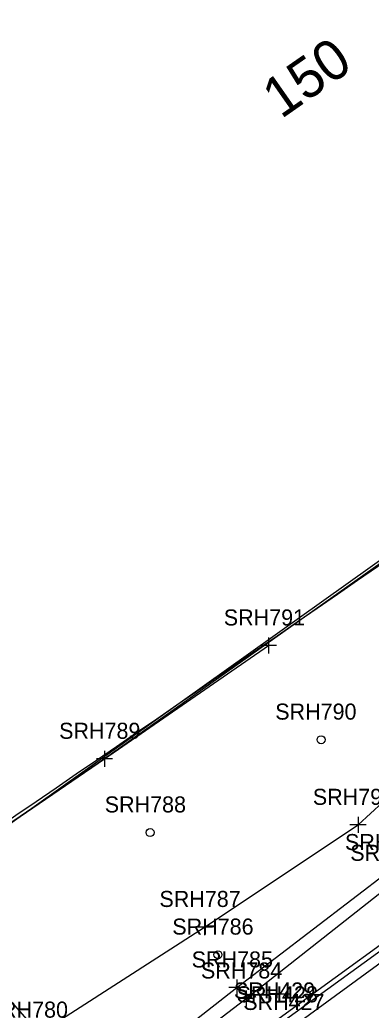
# Model space of a CAD drawing. Extents: x 941041 to 969446, y 397014 to 416764.
# Drawn here: x 950716.5 to 950803.9, y 402575.1 to 402821.6 of the extents above; entities that cross this region are included whole.
import ezdxf

# ---------------------------------------------------------------- set-up
doc = ezdxf.new("R2010")
doc.units = 0
for name, color, linetype in [('SURVEY - CENTERLINE - Preliminary', 7, 'Continuous'), ('SURVEY - CENTERLINE - Preliminary Curve Text', 7, 'Continuous'), ('SURVEY - DRAINAGE - Area Shapes', 7, 'Continuous'), ('SURVEY - DTM - Breaklines', 7, 'Continuous'), ('SURVEY - DTM - Breaklines - Points - Locators', 7, 'Continuous'), ('SURVEY - DTM - Breaklines - Points - Numbers', 7, 'Continuous'), ('SURVEY - DTM - Spot Points - Locators', 7, 'Continuous'), ('SURVEY - DTM - Spot Points - Point Numbers', 7, 'Continuous'), ('SURVEY - DTM GRAPHICS - Boundary Line', 7, 'Continuous'), ('SURVEY - NON-TRANSPORTATION - Features', 7, 'Continuous'), ('SURVEY - NON-TRANSPORTATION - Features - Points - Locators', 7, 'Continuous'), ('SURVEY - NON-TRANSPORTATION - Features - Points - Numbers', 7, 'Continuous'), ('SURVEY - PROPERTY - ROW Lines', 7, 'Continuous'), ('SURVEY - TRANSPORTATION - Features', 7, 'Continuous'), ('SURVEY - TRANSPORTATION - Features - Points - Numbers', 7, 'Continuous'), ('SURVEY - TRANSPORTATION - Roads', 7, 'Continuous'), ('SURVEY - TRANSPORTATION - Roads - Points - Numbers', 7, 'Continuous')]:
    doc.layers.add(name, color=color, linetype=linetype)

msp = doc.modelspace()

# ---------------------------------------------------------------- linework, layer by layer
at = {"layer": 'SURVEY - CENTERLINE - Preliminary'}
msp.add_arc((941043.59, 416761.87), 17280, 288.461371, 305.045557, dxfattribs=at)
msp.add_arc((941043.59, 416761.87), 17280, 288.461371, 305.045557, dxfattribs=at)
msp.add_arc((941043.59, 416761.87), 17280, 288.461371, 305.045557, dxfattribs=at)
msp.add_arc((941043.59, 416761.87), 17280, 288.461371, 305.045557, dxfattribs=at)
at = {"layer": 'SURVEY - DRAINAGE - Area Shapes'}
for points in [[(951570.1, 403333.86), (951394.91, 403299.54), (951364.56, 403085.05), (950690.3, 402604.57), (950747.14, 402539.76)], [(950765.73, 402528.11), (951145.6, 402792.15), (951242.57, 402873.52), (951348.31, 402952.21), (951398.95, 403004.27), (951428.85, 403040.93), (951473.12, 403113.97), (951570.1, 403333.86), (951394.91, 403299.54), (951364.56, 403085.05), (950690.3, 402604.57), (950747.14, 402539.76), (950765.73, 402528.11)]]:
    msp.add_lwpolyline(points, dxfattribs=at)
at = {"layer": 'SURVEY - DTM - Breaklines'}
for points in [[(951404.5, 403057.02), (951388.59, 403034.18), (951373.81, 403016.3), (951353.68, 402995.42), (951325.73, 402969.82), (951296.63, 402946.16), (951268.96, 402924.9), (951228.2, 402894.58), (951186.77, 402863.94), (951145.14, 402834.63), (951106.17, 402807.78), (951067.06, 402780.74), (951027.03, 402752.5), (950987.44, 402723.92), (950948.21, 402695.85), (950901.61, 402662.26), (950863.92, 402634.17), (950821.87, 402602.73), (950781, 402573.02)], [(950237.65, 402240.97), (950267.36, 402257.69), (950281.03, 402266.22), (950290.41, 402276.78), (950294.3, 402291.79), (950336.7, 402321.23), (950361.81, 402337.33), (950394.81, 402356.64), (950452.42, 402395.26), (950492.99, 402426.39), (950521.54, 402448.6), (950545.9, 402468.36), (950567.77, 402479.99), (950593.74, 402495.18), (950637.65, 402519.72), (950680.18, 402542.63), (950719.67, 402568.24), (950762.46, 402595.79), (950800.62, 402621.2), (950816.02, 402635.33), (950833.32, 402656.12), (950855.15, 402676.16), (950888.99, 402704.53), (950920.66, 402730.21)], [(950241.82, 402234.49), (950269.66, 402249.95), (950310.16, 402274.22), (950348.91, 402299.11), (950374.11, 402314.55), (950416.19, 402340.55), (950466.46, 402372.22), (950502.48, 402396.59), (950539.15, 402420.98), (950576.5, 402444.46), (950608.36, 402465.64), (950652.29, 402494.18), (950691.03, 402521.25), (950730.94, 402549.69), (950770.48, 402580.73), (950808.62, 402609.94), (950844.24, 402638.58), (950880.47, 402665.98), (950924.51, 402696.47)], [(950242.88, 402232.81), (950270.86, 402247.58), (950311.15, 402272.1), (950350.66, 402296.64), (950375.8, 402312.26), (950418.04, 402337.72), (950468.04, 402370.02), (950504.17, 402393.9), (950541.73, 402418.17), (950578.32, 402441.7), (950610.11, 402462.71), (950653.45, 402491.76), (950692.99, 402518.6), (950732.85, 402547.47), (950772.79, 402577.99), (950809.93, 402607.27), (950846.3, 402636.07), (950881.58, 402663.07), (950926.08, 402694.08)]]:
    msp.add_lwpolyline(points, dxfattribs=at)
at = {"layer": 'SURVEY - DTM - Breaklines - Points - Locators'}
for p, q in [((950800.62, 402623.2), (950800.62, 402619.2)), ((950802.62, 402621.2), (950798.62, 402621.2)), ((950762.46, 402597.79), (950762.46, 402593.79)), ((950764.46, 402595.79), (950760.46, 402595.79)), ((950770.48, 402582.73), (950770.48, 402578.73)), ((950772.48, 402580.73), (950768.48, 402580.73)), ((950774.79, 402577.99), (950770.79, 402577.99)), ((950772.79, 402579.99), (950772.79, 402575.99))]:
    msp.add_line(p, q, dxfattribs=at)
at = {"layer": 'SURVEY - DTM - Spot Points - Locators'}
for centre in [(950791.44, 402642.41), (950748.9, 402619.31), (950765.77, 402588.91)]:
    msp.add_circle(centre, 1, dxfattribs=at)
at = {"layer": 'SURVEY - DTM GRAPHICS - Boundary Line'}
msp.add_lwpolyline([(951405.32, 403106.55), (950864.72, 402727.75), (950737.53, 402637.64), (950693.7, 402607.67), (950660.44, 402585.43), (950616.59, 402556.18)], dxfattribs=at)
at = {"layer": 'SURVEY - NON-TRANSPORTATION - Features'}
msp.add_lwpolyline([(950276.65, 402332.09), (950303.18, 402348.98), (950341.9, 402374.22), (950387.14, 402402.84), (950428.52, 402429.64), (950465.74, 402454.03), (950503.91, 402479.73), (950530.09, 402497.3), (950553.32, 402513.2), (950577.07, 402529.66), (950616.59, 402556.18), (950660.44, 402585.43), (950693.7, 402607.67), (950737.53, 402637.64), (950778.32, 402665.84)], dxfattribs=at)
at = {"layer": 'SURVEY - NON-TRANSPORTATION - Features - Points - Locators'}
for p, q in [((950778.32, 402667.84), (950778.32, 402663.84)), ((950780.32, 402665.84), (950776.32, 402665.84)), ((950737.53, 402639.64), (950737.53, 402635.64)), ((950739.53, 402637.64), (950735.53, 402637.64))]:
    msp.add_line(p, q, dxfattribs=at)
at = {"layer": 'SURVEY - PROPERTY - ROW Lines'}
msp.add_arc((941043.59, 416761.87), 17130, 302.448118, 305.045557, dxfattribs=at)
at = {"layer": 'SURVEY - TRANSPORTATION - Features'}
msp.add_lwpolyline([(951406.86, 403056.25), (951390.68, 403032.37), (951376, 403015.34), (951355.22, 402994.23), (951327.1, 402968.39), (951298.08, 402944.15), (951270.44, 402922.46), (951229.64, 402892.03), (951187.14, 402861.33), (951146.52, 402833.1), (951107.71, 402806.53), (951068.28, 402778.93), (951028.06, 402751.02), (950988.38, 402722.54), (950949, 402694.44), (950902.92, 402661.08), (950864.64, 402632.92), (950822.64, 402601.73), (950781.7, 402572.06), (950745.88, 402544.94), (950716.67, 402522.96)], dxfattribs=at)
at = {"layer": 'SURVEY - TRANSPORTATION - Roads'}
msp.add_lwpolyline([(951410.7, 403051.7), (951393.8, 403029.54), (951379.42, 403012.69), (951359.06, 402991.46), (951330.74, 402964.31), (951301.59, 402939.74), (951273.95, 402918.57), (951232.23, 402888.27), (951188.46, 402857.67), (951149.32, 402830.16), (951110.42, 402802.41), (951071.27, 402775.13), (951030.97, 402746.68), (950990.91, 402718.7), (950951.71, 402691.24), (950905.16, 402658.93), (950866.67, 402631.07), (950824.58, 402600.25), (950783.31, 402570.16)], dxfattribs=at)

# ---------------------------------------------------------------- texts
at = {"layer": 'SURVEY - CENTERLINE - Preliminary Curve Text'}
msp.add_text('150', height=10, rotation=34.9349, dxfattribs=at).set_placement((950781.49, 402796.77))
at = {"layer": 'SURVEY - DTM - Breaklines - Points - Numbers'}
for s, p in [('SRH792', (950789.38, 402626.2)), ('SRH793', (950797.38, 402614.94)), ('SRH794', (950798.69, 402612.27)), ('SRH787', (950751.22, 402600.79)), ('SRH785', (950759.24, 402585.73)), ('SRH784', (950761.55, 402582.99)), ('SRH429', (950769.74, 402578.02)), ('SRH780', (950708.25, 402573.24))]:
    msp.add_text(s, height=4, dxfattribs=at).set_placement(p)
at = {"layer": 'SURVEY - DTM - Spot Points - Point Numbers'}
for s, p in [('SRH790', (950780.03, 402647.41)), ('SRH788', (950737.61, 402624.31)), ('SRH786', (950754.42, 402593.91))]:
    msp.add_text(s, height=4, dxfattribs=at).set_placement(p)
at = {"layer": 'SURVEY - NON-TRANSPORTATION - Features - Points - Numbers'}
for s, p in [('SRH791', (950767.23, 402670.84)), ('SRH789', (950726.27, 402642.64))]:
    msp.add_text(s, height=4, dxfattribs=at).set_placement(p)
at = {"layer": 'SURVEY - TRANSPORTATION - Features - Points - Numbers'}
msp.add_text('SRH428', height=4, dxfattribs=at).set_placement((950770.42, 402577.06))
at = {"layer": 'SURVEY - TRANSPORTATION - Roads - Points - Numbers'}
msp.add_text('SRH427', height=4, dxfattribs=at).set_placement((950772.07, 402575.16))

doc.saveas('drawing.dxf')
